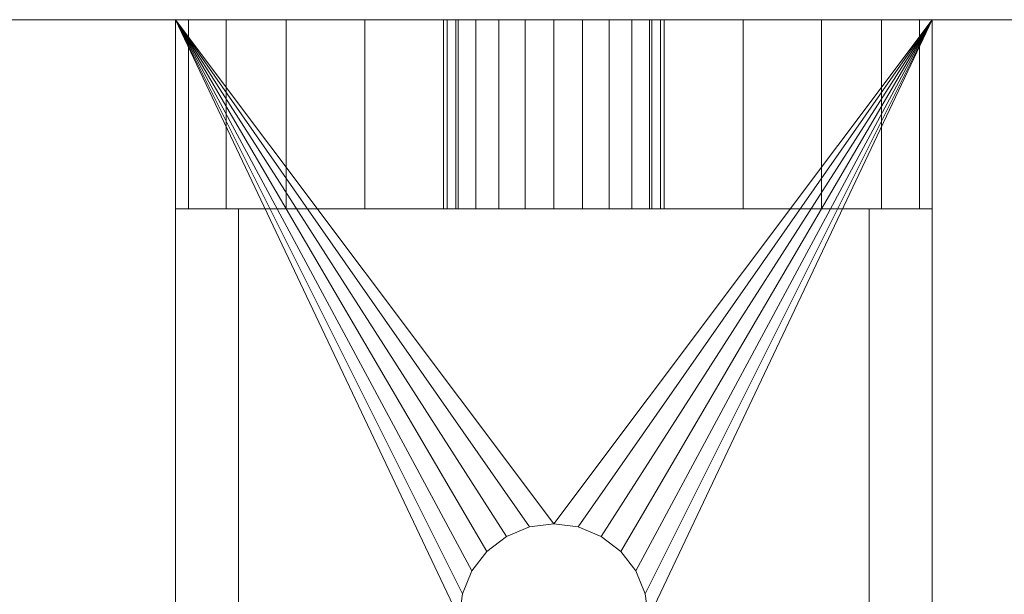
# Model space of a CAD drawing. Header units: millimetres. Extents: x -8543 to -6743, y 2136 to 3786.
# Tile 348 of 443: x -7107 to -7075, y 2918 to 2936. Entities that reach past the tile are written whole.
import ezdxf

# ---------------------------------------------------------------- set-up
doc = ezdxf.new("R2010")
doc.units = ezdxf.units.MM
doc.layers.add('A-GENM', color=13, linetype='Continuous', lineweight=5)

# ---------------------------------------------------------------- blocks, each defined once
blk = doc.blocks.new('Generic Models 547 - Generic Models 2426-432414-_3D_')
at = {"layer": 'A-GENM'}
mesh = blk.add_polyface(dxfattribs=at)
corners = [(66409.375, 10801.735, 1319.542), (66409.375, 10597.735, 1319.542), (64880.777, 10597.735, 1319.542), (64880.777, 10801.735, 1319.542)]
mesh.append_faces([[corners[k] for k in face] for face in [(0, 1, 2, 3)]])
mesh = blk.add_polyface(dxfattribs=at)
corners = [(66409.375, 10597.735, 1367.879), (66409.375, 10689.735, 1392.612), (64880.777, 10689.735, 1392.612), (64880.777, 10597.735, 1367.879)]
mesh.append_faces([[corners[k] for k in face] for face in [(3, 0, 1, 2)]])
blk = doc.blocks.new('Family L Bracket - Family L Bracket-432396-_3D_')
at = {"layer": 'A-GENM'}
mesh = blk.add_polyface(dxfattribs=at)
corners = [(0, 0, 116), (0, 0, 10), (0, -0.409, 6.894), (0, -1.608, 4), (0, -3.515, 1.515), (0, -6, -0.392), (0, -8.894, -1.591), (0, -12, -2), (0, -15.106, -1.591), (0, -18, -0.392), (0, -20.485, 1.515), (0, -22.392, 4), (0, -23.591, 6.894), (0, -24, 10), (0, -24, 116), (0, -15.5, 48.5), (0, -15.381, 47.594), (0, -15.031, 46.75), (0, -14.475, 46.025), (0, -13.75, 45.469), (0, -12.906, 45.119), (0, -12, 45), (0, -11.094, 45.119), (0, -10.25, 45.469), (0, -9.525, 46.025), (0, -8.969, 46.75), (0, -8.619, 47.594), (0, -8.5, 48.5), (0, -8.619, 49.406), (0, -8.969, 50.25), (0, -9.525, 50.975), (0, -10.25, 51.531), (0, -11.094, 51.881), (0, -12, 52), (0, -12.906, 51.881), (0, -13.75, 51.531), (0, -14.475, 50.975), (0, -15.031, 50.25), (0, -15.381, 49.406), (0, -15.5, 16.5), (0, -15.381, 15.594), (0, -15.031, 14.75), (0, -14.475, 14.025), (0, -13.75, 13.469), (0, -12.906, 13.119), (0, -12, 13), (0, -11.094, 13.119), (0, -10.25, 13.469), (0, -9.525, 14.025), (0, -8.969, 14.75), (0, -8.619, 15.594), (0, -8.5, 16.5), (0, -8.619, 17.406), (0, -8.969, 18.25), (0, -9.525, 18.975), (0, -10.25, 19.531), (0, -11.094, 19.881), (0, -12, 20), (0, -12.906, 19.881), (0, -13.75, 19.531), (0, -14.475, 18.975), (0, -15.031, 18.25), (0, -15.381, 17.406)]
mesh.append_faces([[corners[k] for k in face] for face in [(51, 1, 50), (25, 53, 24), (30, 0, 29), (32, 0, 31), (18, 61, 17), (15, 14, 38)]], dxfattribs={"vtx0": -1, "vtx1": -1})
mesh.append_faces([[corners[k] for k in face] for face in [(13, 17, 61, 62)]], dxfattribs={"vtx0": -1, "vtx1": -1, "vtx3": -1})
mesh.append_faces([[corners[k] for k in face] for face in [(6, 45, 46, 5), (48, 1, 2, 47), (1, 49, 50), (1, 51, 52), (1, 48, 49), (8, 44, 45), (10, 43, 44), (13, 40, 41), (13, 62, 39), (13, 39, 40), (13, 41, 42), (54, 23, 24, 53), (1, 25, 26), (23, 54, 55), (0, 30, 31), (0, 32, 33, 14), (21, 57, 58, 20), (20, 58, 59, 19), (13, 16, 17), (14, 36, 37), (14, 34, 35), (14, 35, 36), (14, 33, 34), (19, 59, 60)]], dxfattribs={"vtx0": -1, "vtx2": -1})
mesh.append_faces([[corners[k] for k in face] for face in [(1, 52, 53, 25)]], dxfattribs={"vtx0": -1, "vtx2": -1, "vtx3": -1})
mesh.append_faces([[corners[k] for k in face] for face in [(45, 6, 7, 8), (43, 10, 11, 12)]], dxfattribs={"vtx0": -1, "vtx3": -1})
mesh.append_faces([[corners[k] for k in face] for face in [(3, 4, 47, 2), (9, 10, 44, 8), (28, 29, 0), (26, 27, 1), (37, 38, 14)]], dxfattribs={"vtx1": -1, "vtx2": -1})
mesh.append_faces([[corners[k] for k in face] for face in [(4, 5, 46, 47), (12, 13, 42, 43), (60, 61, 18, 19), (55, 56, 22, 23), (21, 22, 56, 57), (27, 28, 0, 1), (15, 16, 13, 14)]], dxfattribs={"vtx1": -1, "vtx3": -1})
mesh = blk.add_polyface(dxfattribs=at)
corners = [(6, 0, 10), (0, 0, 10), (0, 0, 116), (6, 0, 116)]
mesh.append_faces([[corners[k] for k in face] for face in [(2, 3, 0, 1)]])
mesh = blk.add_polyface(dxfattribs=at)
corners = [(6, 0, 116), (0, 0, 116), (0, -24, 116), (6, -24, 116)]
mesh.append_faces([[corners[k] for k in face] for face in [(3, 0, 1, 2)]])
mesh = blk.add_polyface(dxfattribs=at)
corners = [(6, 0, 116), (6, -24, 116), (6, -24, 10), (6, -23.591, 6.894), (6, -22.392, 4), (6, -20.485, 1.515), (6, -18, -0.392), (6, -15.106, -1.591), (6, -12, -2), (6, -8.894, -1.591), (6, -6, -0.392), (6, -3.515, 1.515), (6, -1.608, 4), (6, -0.409, 6.894), (6, 0, 10), (6, -15.5, 48.5), (6, -15.381, 49.406), (6, -15.031, 50.25), (6, -14.475, 50.975), (6, -13.75, 51.531), (6, -12.906, 51.881), (6, -12, 52), (6, -11.094, 51.881), (6, -10.25, 51.531), (6, -9.525, 50.975), (6, -8.969, 50.25), (6, -8.619, 49.406), (6, -8.5, 48.5), (6, -8.619, 47.594), (6, -8.969, 46.75), (6, -9.525, 46.025), (6, -10.25, 45.469), (6, -11.094, 45.119), (6, -12, 45), (6, -12.906, 45.119), (6, -13.75, 45.469), (6, -14.475, 46.025), (6, -15.031, 46.75), (6, -15.381, 47.594), (6, -15.5, 16.5), (6, -15.381, 17.406), (6, -15.031, 18.25), (6, -14.475, 18.975), (6, -13.75, 19.531), (6, -12.906, 19.881), (6, -12, 20), (6, -11.094, 19.881), (6, -10.25, 19.531), (6, -9.525, 18.975), (6, -8.969, 18.25), (6, -8.619, 17.406), (6, -8.5, 16.5), (6, -8.619, 15.594), (6, -8.969, 14.75), (6, -9.525, 14.025), (6, -10.25, 13.469), (6, -11.094, 13.119), (6, -12, 13), (6, -12.906, 13.119), (6, -13.75, 13.469), (6, -14.475, 14.025), (6, -15.031, 14.75), (6, -15.381, 15.594)]
mesh.append_faces([[corners[k] for k in face] for face in [(27, 0, 26), (23, 0, 22), (17, 1, 16), (21, 1, 20), (52, 14, 51)]], dxfattribs={"vtx0": -1, "vtx1": -1})
mesh.append_faces([[corners[k] for k in face] for face in [(0, 23, 24), (48, 30, 31, 47), (49, 29, 30, 48), (47, 31, 32, 46), (46, 32, 33, 45), (1, 19, 20), (1, 17, 18), (1, 18, 19), (14, 50, 51), (14, 52, 53), (13, 54, 55, 12), (14, 53, 54, 13), (2, 39, 40), (2, 61, 62), (2, 62, 39), (2, 40, 41), (59, 4, 5, 58)]], dxfattribs={"vtx0": -1, "vtx2": -1})
mesh.append_faces([[corners[k] for k in face] for face in [(58, 5, 6, 7)]], dxfattribs={"vtx0": -1, "vtx3": -1})
mesh.append_faces([[corners[k] for k in face] for face in [(25, 26, 0), (24, 25, 0), (28, 29, 14), (38, 15, 2), (10, 11, 56), (8, 9, 57)]], dxfattribs={"vtx1": -1, "vtx2": -1})
mesh.append_faces([[corners[k] for k in face] for face in [(37, 38, 2, 41), (49, 50, 14, 29)]], dxfattribs={"vtx1": -1, "vtx2": -1, "vtx3": -1})
mesh.append_faces([[corners[k] for k in face] for face in [(21, 22, 0, 1), (27, 28, 14, 0), (15, 16, 1, 2), (33, 34, 44, 45), (43, 44, 34, 35), (36, 37, 41, 42), (35, 36, 42, 43), (11, 12, 55, 56), (56, 57, 9, 10), (59, 60, 3, 4), (60, 61, 2, 3), (57, 58, 7, 8)]], dxfattribs={"vtx1": -1, "vtx3": -1})
mesh = blk.add_polyface(dxfattribs=at)
corners = [(6, -24, 10), (0, -24, 10), (0, -23.591, 6.894), (0, -22.392, 4), (0, -20.485, 1.515), (0, -18, -0.392), (0, -15.106, -1.591), (0, -12, -2), (0, -8.894, -1.591), (0, -6, -0.392), (0, -3.515, 1.515), (0, -1.608, 4), (0, -0.409, 6.894), (0, 0, 10), (6, 0, 10), (6, -0.409, 6.894), (6, -1.608, 4), (6, -3.515, 1.515), (6, -6, -0.392), (6, -8.894, -1.591), (6, -12, -2), (6, -15.106, -1.591), (6, -18, -0.392), (6, -20.485, 1.515), (6, -22.392, 4), (6, -23.591, 6.894)]
mesh.append_faces([[corners[k] for k in face] for face in [(15, 12, 13, 14), (2, 25, 0, 1)]], dxfattribs={"vtx0": -1})
mesh.append_faces([[corners[k] for k in face] for face in [(16, 11, 12, 15), (18, 9, 10, 17), (17, 10, 11, 16), (19, 8, 9, 18), (8, 19, 20, 7), (21, 6, 7, 20), (22, 5, 6, 21), (24, 3, 4, 23), (23, 4, 5, 22), (25, 2, 3, 24)]], dxfattribs={"vtx0": -1, "vtx2": -1})
mesh = blk.add_polyface(dxfattribs=at)
corners = [(48, 0, 122), (0, 0, 122), (0, -24, 122), (48, -24, 122), (51.106, -23.591, 122), (54, -22.392, 122), (56.485, -20.485, 122), (58.392, -18, 122), (59.591, -15.106, 122), (60, -12, 122), (59.591, -8.894, 122), (58.392, -6, 122), (56.485, -3.515, 122), (54, -1.608, 122), (51.106, -0.409, 122), (16, -12, 122), (16.102, -11.224, 122), (16.402, -10.5, 122), (16.879, -9.879, 122), (17.5, -9.402, 122), (18.224, -9.102, 122), (19, -9, 122), (19.776, -9.102, 122), (20.5, -9.402, 122), (21.121, -9.879, 122), (21.598, -10.5, 122), (21.898, -11.224, 122), (22, -12, 122), (21.898, -12.776, 122), (21.598, -13.5, 122), (21.121, -14.121, 122), (20.5, -14.598, 122), (19.776, -14.898, 122), (19, -15, 122), (18.224, -14.898, 122), (17.5, -14.598, 122), (16.879, -14.121, 122), (16.402, -13.5, 122), (16.102, -12.776, 122), (45, -12, 122), (45.102, -11.224, 122), (45.402, -10.5, 122), (45.879, -9.879, 122), (46.5, -9.402, 122), (47.224, -9.102, 122), (48, -9, 122), (48.776, -9.102, 122), (49.5, -9.402, 122), (50.121, -9.879, 122), (50.598, -10.5, 122), (50.898, -11.224, 122), (51, -12, 122), (50.898, -12.776, 122), (50.598, -13.5, 122), (50.121, -14.121, 122), (49.5, -14.598, 122), (48.776, -14.898, 122), (48, -15, 122), (47.224, -14.898, 122), (46.5, -14.598, 122), (45.879, -14.121, 122), (45.402, -13.5, 122), (45.102, -12.776, 122)]
mesh.append_faces([[corners[k] for k in face] for face in [(24, 0, 23), (23, 0, 22), (22, 0, 21), (25, 0, 24), (58, 3, 57), (60, 3, 59), (35, 2, 34), (37, 2, 36), (30, 3, 29), (15, 2, 38)]], dxfattribs={"vtx0": -1, "vtx1": -1})
mesh.append_faces([[corners[k] for k in face] for face in [(0, 45, 46, 14), (0, 42, 43), (0, 43, 44), (14, 46, 47), (21, 0, 1, 20), (1, 18, 19), (1, 16, 17), (3, 58, 59), (62, 27, 28, 61), (2, 37, 38), (3, 60, 61), (3, 32, 33, 2), (2, 35, 36)]], dxfattribs={"vtx0": -1, "vtx2": -1})
mesh.append_faces([[corners[k] for k in face] for face in [(61, 28, 29, 3)]], dxfattribs={"vtx0": -1, "vtx2": -1, "vtx3": -1})
mesh.append_faces([[corners[k] for k in face] for face in [(44, 45, 0), (41, 42, 0), (19, 20, 1), (17, 18, 1), (39, 40, 27), (62, 39, 27), (30, 31, 3), (31, 32, 3), (33, 34, 2), (9, 10, 51)]], dxfattribs={"vtx1": -1, "vtx2": -1})
mesh.append_faces([[corners[k] for k in face] for face in [(25, 26, 41, 0)]], dxfattribs={"vtx1": -1, "vtx2": -1, "vtx3": -1})
mesh.append_faces([[corners[k] for k in face] for face in [(12, 13, 48, 49), (11, 12, 49, 50), (13, 14, 47, 48), (10, 11, 50, 51), (40, 41, 26, 27), (15, 16, 1, 2), (51, 52, 8, 9), (52, 53, 7, 8), (53, 54, 6, 7), (54, 55, 5, 6), (4, 5, 55, 56), (56, 57, 3, 4)]], dxfattribs={"vtx1": -1, "vtx3": -1})
mesh = blk.add_polyface(dxfattribs=at)
corners = [(48, 0, 116), (51.106, -0.409, 116), (54, -1.608, 116), (56.485, -3.515, 116), (58.392, -6, 116), (59.591, -8.894, 116), (60, -12, 116), (59.591, -15.106, 116), (58.392, -18, 116), (56.485, -20.485, 116), (54, -22.392, 116), (51.106, -23.591, 116), (48, -24, 116), (0, -24, 116), (0, 0, 116), (16, -12, 116), (16.102, -12.776, 116), (16.402, -13.5, 116), (16.879, -14.121, 116), (17.5, -14.598, 116), (18.224, -14.898, 116), (19, -15, 116), (19.776, -14.898, 116), (20.5, -14.598, 116), (21.121, -14.121, 116), (21.598, -13.5, 116), (21.898, -12.776, 116), (22, -12, 116), (21.898, -11.224, 116), (21.598, -10.5, 116), (21.121, -9.879, 116), (20.5, -9.402, 116), (19.776, -9.102, 116), (19, -9, 116), (18.224, -9.102, 116), (17.5, -9.402, 116), (16.879, -9.879, 116), (16.402, -10.5, 116), (16.102, -11.224, 116), (45, -12, 116), (45.102, -12.776, 116), (45.402, -13.5, 116), (45.879, -14.121, 116), (46.5, -14.598, 116), (47.224, -14.898, 116), (48, -15, 116), (48.776, -14.898, 116), (49.5, -14.598, 116), (50.121, -14.121, 116), (50.598, -13.5, 116), (50.898, -12.776, 116), (51, -12, 116), (50.898, -11.224, 116), (50.598, -10.5, 116), (50.121, -9.879, 116), (49.5, -9.402, 116), (48.776, -9.102, 116), (48, -9, 116), (47.224, -9.102, 116), (46.5, -9.402, 116), (45.879, -9.879, 116), (45.402, -10.5, 116), (45.102, -11.224, 116)]
mesh.append_faces([[corners[k] for k in face] for face in [(24, 12, 23), (23, 12, 22), (22, 12, 21), (25, 12, 24), (58, 0, 57), (60, 0, 59), (35, 14, 34), (37, 14, 36), (30, 0, 29), (15, 14, 38)]], dxfattribs={"vtx0": -1, "vtx1": -1})
mesh.append_faces([[corners[k] for k in face] for face in [(12, 45, 46, 11), (12, 42, 43), (12, 43, 44), (11, 46, 47), (21, 12, 13, 20), (13, 18, 19), (13, 16, 17), (0, 58, 59), (62, 27, 28, 61), (14, 37, 38), (0, 60, 61), (0, 32, 33, 14), (14, 35, 36)]], dxfattribs={"vtx0": -1, "vtx2": -1})
mesh.append_faces([[corners[k] for k in face] for face in [(61, 28, 29, 0)]], dxfattribs={"vtx0": -1, "vtx2": -1, "vtx3": -1})
mesh.append_faces([[corners[k] for k in face] for face in [(44, 45, 12), (41, 42, 12), (19, 20, 13), (17, 18, 13), (39, 40, 27), (62, 39, 27), (30, 31, 0), (31, 32, 0), (33, 34, 14), (6, 7, 51)]], dxfattribs={"vtx1": -1, "vtx2": -1})
mesh.append_faces([[corners[k] for k in face] for face in [(25, 26, 41, 12)]], dxfattribs={"vtx1": -1, "vtx2": -1, "vtx3": -1})
mesh.append_faces([[corners[k] for k in face] for face in [(9, 10, 48, 49), (8, 9, 49, 50), (10, 11, 47, 48), (7, 8, 50, 51), (40, 41, 26, 27), (15, 16, 13, 14), (51, 52, 5, 6), (52, 53, 4, 5), (53, 54, 3, 4), (54, 55, 2, 3), (1, 2, 55, 56), (56, 57, 0, 1)]], dxfattribs={"vtx1": -1, "vtx3": -1})
mesh = blk.add_polyface(dxfattribs=at)
corners = [(0, 0, 122), (0, 0, 116), (0, -24, 116), (0, -24, 122)]
mesh.append_faces([[corners[k] for k in face] for face in [(3, 0, 1, 2)]])
mesh = blk.add_polyface(dxfattribs=at)
corners = [(48, 0, 122), (48, 0, 116), (0, 0, 116), (0, 0, 122)]
mesh.append_faces([[corners[k] for k in face] for face in [(2, 3, 0, 1)]])
mesh = blk.add_polyface(dxfattribs=at)
corners = [(6, 0, 62), (6, 0, 116), (25, 0, 116)]
mesh.append_faces([[corners[k] for k in face] for face in [(2, 0, 1)]])
mesh = blk.add_polyface(dxfattribs=at)
corners = [(6, -2, 62), (6, 0, 62), (25, 0, 116), (25, -2, 116)]
mesh.append_faces([[corners[k] for k in face] for face in [(3, 0, 1, 2)]])
mesh = blk.add_polyface(dxfattribs=at)
corners = [(6, -2, 116), (6, 0, 116), (6, 0, 62), (6, -2, 62)]
mesh.append_faces([[corners[k] for k in face] for face in [(2, 3, 0, 1)]])
mesh = blk.add_polyface(dxfattribs=at)
corners = [(25, -2, 116), (25, 0, 116), (6, 0, 116), (6, -2, 116)]
mesh.append_faces([[corners[k] for k in face] for face in [(2, 3, 0, 1)]])
mesh = blk.add_polyface(dxfattribs=at)
corners = [(6, -2, 62), (25, -2, 116), (6, -2, 116)]
mesh.append_faces([[corners[k] for k in face] for face in [(1, 2, 0)]])
mesh = blk.add_polyface(dxfattribs=at)
corners = [(6, -8.5, 48.5), (0, -8.5, 48.5), (0, -8.619, 47.594), (0, -8.969, 46.75), (0, -9.525, 46.025), (0, -10.25, 45.469), (0, -11.094, 45.119), (0, -12, 45), (0, -12.906, 45.119), (0, -13.75, 45.469), (0, -14.475, 46.025), (0, -15.031, 46.75), (0, -15.381, 47.594), (0, -15.5, 48.5), (6, -15.5, 48.5), (6, -15.381, 47.594), (6, -15.031, 46.75), (6, -14.475, 46.025), (6, -13.75, 45.469), (6, -12.906, 45.119), (6, -12, 45), (6, -11.094, 45.119), (6, -10.25, 45.469), (6, -9.525, 46.025), (6, -8.969, 46.75), (6, -8.619, 47.594)]
mesh.append_faces([[corners[k] for k in face] for face in [(2, 25, 0, 1)]], dxfattribs={"vtx0": -1})
mesh.append_faces([[corners[k] for k in face] for face in [(12, 15, 16, 11), (10, 17, 18, 9), (11, 16, 17, 10), (9, 18, 19, 8), (20, 7, 8, 19), (6, 21, 22, 5), (5, 22, 23, 4), (3, 24, 25, 2), (4, 23, 24, 3), (21, 6, 7, 20)]], dxfattribs={"vtx0": -1, "vtx2": -1})
mesh.append_faces([[corners[k] for k in face] for face in [(13, 14, 15, 12)]], dxfattribs={"vtx2": -1})
mesh = blk.add_polyface(dxfattribs=at)
corners = [(6, -15.5, 48.5), (0, -15.5, 48.5), (0, -15.381, 49.406), (0, -15.031, 50.25), (0, -14.475, 50.975), (0, -13.75, 51.531), (0, -12.906, 51.881), (0, -12, 52), (0, -11.094, 51.881), (0, -10.25, 51.531), (0, -9.525, 50.975), (0, -8.969, 50.25), (0, -8.619, 49.406), (0, -8.5, 48.5), (6, -8.5, 48.5), (6, -8.619, 49.406), (6, -8.969, 50.25), (6, -9.525, 50.975), (6, -10.25, 51.531), (6, -11.094, 51.881), (6, -12, 52), (6, -12.906, 51.881), (6, -13.75, 51.531), (6, -14.475, 50.975), (6, -15.031, 50.25), (6, -15.381, 49.406)]
mesh.append_faces([[corners[k] for k in face] for face in [(2, 25, 0, 1)]], dxfattribs={"vtx0": -1})
mesh.append_faces([[corners[k] for k in face] for face in [(12, 15, 16, 11), (10, 17, 18, 9), (11, 16, 17, 10), (9, 18, 19, 8), (20, 7, 8, 19), (6, 21, 22, 5), (5, 22, 23, 4), (3, 24, 25, 2), (4, 23, 24, 3), (21, 6, 7, 20)]], dxfattribs={"vtx0": -1, "vtx2": -1})
mesh.append_faces([[corners[k] for k in face] for face in [(13, 14, 15, 12)]], dxfattribs={"vtx2": -1})
mesh = blk.add_polyface(dxfattribs=at)
corners = [(6, -8.5, 16.5), (0, -8.5, 16.5), (0, -8.619, 15.594), (0, -8.969, 14.75), (0, -9.525, 14.025), (0, -10.25, 13.469), (0, -11.094, 13.119), (0, -12, 13), (0, -12.906, 13.119), (0, -13.75, 13.469), (0, -14.475, 14.025), (0, -15.031, 14.75), (0, -15.381, 15.594), (0, -15.5, 16.5), (6, -15.5, 16.5), (6, -15.381, 15.594), (6, -15.031, 14.75), (6, -14.475, 14.025), (6, -13.75, 13.469), (6, -12.906, 13.119), (6, -12, 13), (6, -11.094, 13.119), (6, -10.25, 13.469), (6, -9.525, 14.025), (6, -8.969, 14.75), (6, -8.619, 15.594)]
mesh.append_faces([[corners[k] for k in face] for face in [(2, 25, 0, 1)]], dxfattribs={"vtx0": -1})
mesh.append_faces([[corners[k] for k in face] for face in [(12, 15, 16, 11), (10, 17, 18, 9), (11, 16, 17, 10), (9, 18, 19, 8), (20, 7, 8, 19), (6, 21, 22, 5), (5, 22, 23, 4), (3, 24, 25, 2), (4, 23, 24, 3), (21, 6, 7, 20)]], dxfattribs={"vtx0": -1, "vtx2": -1})
mesh.append_faces([[corners[k] for k in face] for face in [(13, 14, 15, 12)]], dxfattribs={"vtx2": -1})
mesh = blk.add_polyface(dxfattribs=at)
corners = [(6, -15.5, 16.5), (0, -15.5, 16.5), (0, -15.381, 17.406), (0, -15.031, 18.25), (0, -14.475, 18.975), (0, -13.75, 19.531), (0, -12.906, 19.881), (0, -12, 20), (0, -11.094, 19.881), (0, -10.25, 19.531), (0, -9.525, 18.975), (0, -8.969, 18.25), (0, -8.619, 17.406), (0, -8.5, 16.5), (6, -8.5, 16.5), (6, -8.619, 17.406), (6, -8.969, 18.25), (6, -9.525, 18.975), (6, -10.25, 19.531), (6, -11.094, 19.881), (6, -12, 20), (6, -12.906, 19.881), (6, -13.75, 19.531), (6, -14.475, 18.975), (6, -15.031, 18.25), (6, -15.381, 17.406)]
mesh.append_faces([[corners[k] for k in face] for face in [(2, 25, 0, 1)]], dxfattribs={"vtx0": -1})
mesh.append_faces([[corners[k] for k in face] for face in [(12, 15, 16, 11), (10, 17, 18, 9), (11, 16, 17, 10), (9, 18, 19, 8), (20, 7, 8, 19), (6, 21, 22, 5), (5, 22, 23, 4), (3, 24, 25, 2), (4, 23, 24, 3), (21, 6, 7, 20)]], dxfattribs={"vtx0": -1, "vtx2": -1})
mesh.append_faces([[corners[k] for k in face] for face in [(13, 14, 15, 12)]], dxfattribs={"vtx2": -1})
mesh = blk.add_polyface(dxfattribs=at)
corners = [(16, -12, 122), (16, -12, 116), (16.102, -11.224, 116), (16.402, -10.5, 116), (16.879, -9.879, 116), (17.5, -9.402, 116), (18.224, -9.102, 116), (19, -9, 116), (19.776, -9.102, 116), (20.5, -9.402, 116), (21.121, -9.879, 116), (21.598, -10.5, 116), (21.898, -11.224, 116), (22, -12, 116), (22, -12, 122), (21.898, -11.224, 122), (21.598, -10.5, 122), (21.121, -9.879, 122), (20.5, -9.402, 122), (19.776, -9.102, 122), (19, -9, 122), (18.224, -9.102, 122), (17.5, -9.402, 122), (16.879, -9.879, 122), (16.402, -10.5, 122), (16.102, -11.224, 122)]
mesh.append_faces([[corners[k] for k in face] for face in [(2, 25, 0, 1)]], dxfattribs={"vtx0": -1})
mesh.append_faces([[corners[k] for k in face] for face in [(12, 15, 16, 11), (10, 17, 18, 9), (11, 16, 17, 10), (9, 18, 19, 8), (20, 7, 8, 19), (6, 21, 22, 5), (5, 22, 23, 4), (3, 24, 25, 2), (4, 23, 24, 3), (21, 6, 7, 20)]], dxfattribs={"vtx0": -1, "vtx2": -1})
mesh.append_faces([[corners[k] for k in face] for face in [(13, 14, 15, 12)]], dxfattribs={"vtx2": -1})
mesh = blk.add_polyface(dxfattribs=at)
corners = [(22, -12, 122), (22, -12, 116), (21.898, -12.776, 116), (21.598, -13.5, 116), (21.121, -14.121, 116), (20.5, -14.598, 116), (19.776, -14.898, 116), (19, -15, 116), (18.224, -14.898, 116), (17.5, -14.598, 116), (16.879, -14.121, 116), (16.402, -13.5, 116), (16.102, -12.776, 116), (16, -12, 116), (16, -12, 122), (16.102, -12.776, 122), (16.402, -13.5, 122), (16.879, -14.121, 122), (17.5, -14.598, 122), (18.224, -14.898, 122), (19, -15, 122), (19.776, -14.898, 122), (20.5, -14.598, 122), (21.121, -14.121, 122), (21.598, -13.5, 122), (21.898, -12.776, 122)]
mesh.append_faces([[corners[k] for k in face] for face in [(2, 25, 0, 1)]], dxfattribs={"vtx0": -1})
mesh.append_faces([[corners[k] for k in face] for face in [(12, 15, 16, 11), (10, 17, 18, 9), (11, 16, 17, 10), (9, 18, 19, 8), (20, 7, 8, 19), (6, 21, 22, 5), (5, 22, 23, 4), (3, 24, 25, 2), (4, 23, 24, 3), (21, 6, 7, 20)]], dxfattribs={"vtx0": -1, "vtx2": -1})
mesh.append_faces([[corners[k] for k in face] for face in [(13, 14, 15, 12)]], dxfattribs={"vtx2": -1})
mesh = blk.add_polyface(dxfattribs=at)
corners = [(6, -22, 62), (6, -22, 116), (25, -22, 116)]
mesh.append_faces([[corners[k] for k in face] for face in [(2, 0, 1)]])
mesh = blk.add_polyface(dxfattribs=at)
corners = [(6, -24, 62), (6, -22, 62), (25, -22, 116), (25, -24, 116)]
mesh.append_faces([[corners[k] for k in face] for face in [(2, 3, 0, 1)]])
mesh = blk.add_polyface(dxfattribs=at)
corners = [(6, -24, 116), (6, -22, 116), (6, -22, 62), (6, -24, 62)]
mesh.append_faces([[corners[k] for k in face] for face in [(2, 3, 0, 1)]])
mesh = blk.add_polyface(dxfattribs=at)
corners = [(25, -24, 116), (25, -22, 116), (6, -22, 116), (6, -24, 116)]
mesh.append_faces([[corners[k] for k in face] for face in [(2, 3, 0, 1)]])
mesh = blk.add_polyface(dxfattribs=at)
corners = [(6, -24, 116), (0, -24, 116), (0, -24, 10), (6, -24, 10)]
mesh.append_faces([[corners[k] for k in face] for face in [(2, 3, 0, 1)]])
mesh = blk.add_polyface(dxfattribs=at)
corners = [(0, -24, 122), (0, -24, 116), (48, -24, 116), (48, -24, 122)]
mesh.append_faces([[corners[k] for k in face] for face in [(2, 3, 0, 1)]])
mesh = blk.add_polyface(dxfattribs=at)
corners = [(6, -24, 62), (25, -24, 116), (6, -24, 116)]
mesh.append_faces([[corners[k] for k in face] for face in [(1, 2, 0)]])
blk = doc.blocks.new('Generic Models 593 - Generic Models 1-434030-_3D_')
at = {"layer": 'A-GENM'}
mesh = blk.add_polyface(dxfattribs=at)
corners = [(-13546.028, 4877.124, 1181.205), (-14246.028, 4877.124, 1181.205), (-14246.028, 4077.124, 1181.205), (-12446.028, 4077.124, 1181.205), (-12446.028, 4877.124, 1181.205), (-13146.028, 4877.124, 1181.205), (-13158.969, 4875.421, 1181.205), (-13171.028, 4870.426, 1181.205), (-13181.383, 4862.48, 1181.205), (-13207.952, 4835.911, 1181.205), (-13214.165, 4831.144, 1181.205), (-13221.4, 4828.147, 1181.205), (-13229.165, 4827.124, 1181.205), (-13462.891, 4827.124, 1181.205), (-13470.655, 4828.147, 1181.205), (-13477.891, 4831.144, 1181.205), (-13484.104, 4835.911, 1181.205), (-13510.672, 4862.48, 1181.205), (-13521.028, 4870.426, 1181.205), (-13533.087, 4875.421, 1181.205)]
mesh.append_faces([[corners[k] for k in face] for face in [(0, 18, 19), (2, 0, 1)]], dxfattribs={"vtx0": -1})
mesh.append_faces([[corners[k] for k in face] for face in [(9, 5, 8), (15, 2, 14), (13, 2, 12)]], dxfattribs={"vtx0": -1, "vtx1": -1})
mesh.append_faces([[corners[k] for k in face] for face in [(3, 11, 12, 2)]], dxfattribs={"vtx0": -1, "vtx2": -1})
mesh.append_faces([[corners[k] for k in face] for face in [(2, 15, 16, 0)]], dxfattribs={"vtx0": -1, "vtx2": -1, "vtx3": -1})
mesh.append_faces([[corners[k] for k in face] for face in [(7, 8, 5, 6)]], dxfattribs={"vtx1": -1})
mesh.append_faces([[corners[k] for k in face] for face in [(10, 11, 3), (17, 18, 0, 16), (13, 14, 2)]], dxfattribs={"vtx1": -1, "vtx2": -1})
mesh.append_faces([[corners[k] for k in face] for face in [(9, 10, 3, 5)]], dxfattribs={"vtx1": -1, "vtx2": -1, "vtx3": -1})
mesh.append_faces([[corners[k] for k in face] for face in [(3, 4, 5)]], dxfattribs={"vtx2": -1})
mesh = blk.add_polyface(dxfattribs=at)
corners = [(-13546.028, 4877.124, 1156.205), (-13533.087, 4875.421, 1156.205), (-13521.028, 4870.426, 1156.205), (-13510.672, 4862.48, 1156.205), (-13484.104, 4835.911, 1156.205), (-13477.891, 4831.144, 1156.205), (-13470.655, 4828.147, 1156.205), (-13462.891, 4827.124, 1156.205), (-13229.165, 4827.124, 1156.205), (-13221.4, 4828.147, 1156.205), (-13214.165, 4831.144, 1156.205), (-13207.952, 4835.911, 1156.205), (-13181.383, 4862.48, 1156.205), (-13171.028, 4870.426, 1156.205), (-13158.969, 4875.421, 1156.205), (-13146.028, 4877.124, 1156.205), (-12446.028, 4877.124, 1156.205), (-12446.028, 4077.124, 1156.205), (-14246.028, 4077.124, 1156.205), (-14246.028, 4877.124, 1156.205)]
mesh.append_faces([[corners[k] for k in face] for face in [(15, 13, 14), (17, 15, 16)]], dxfattribs={"vtx0": -1})
mesh.append_faces([[corners[k] for k in face] for face in [(4, 0, 3), (10, 17, 9), (8, 17, 7)]], dxfattribs={"vtx0": -1, "vtx1": -1})
mesh.append_faces([[corners[k] for k in face] for face in [(18, 6, 7, 17)]], dxfattribs={"vtx0": -1, "vtx2": -1})
mesh.append_faces([[corners[k] for k in face] for face in [(17, 10, 11, 15)]], dxfattribs={"vtx0": -1, "vtx2": -1, "vtx3": -1})
mesh.append_faces([[corners[k] for k in face] for face in [(2, 3, 0, 1)]], dxfattribs={"vtx1": -1})
mesh.append_faces([[corners[k] for k in face] for face in [(5, 6, 18), (12, 13, 15, 11), (8, 9, 17)]], dxfattribs={"vtx1": -1, "vtx2": -1})
mesh.append_faces([[corners[k] for k in face] for face in [(4, 5, 18, 0)]], dxfattribs={"vtx1": -1, "vtx2": -1, "vtx3": -1})
mesh.append_faces([[corners[k] for k in face] for face in [(18, 19, 0)]], dxfattribs={"vtx2": -1})

msp = doc.modelspace()

# ---------------------------------------------------------------- block references
at = {"layer": 'A-GENM'}
for name, p in [('Generic Models 547 - Generic Models 2426-432414-_3D_', (-73286.467, -7738.369, -992.542)), ('Generic Models 593 - Generic Models 1-434030-_3D_', (5702.935, -1940.759, -131.17))]:
    msp.add_blockref(name, p, dxfattribs=at)
at = {"layer": 'A-GENM', "rotation": 269.9999999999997}
msp.add_blockref('Family L Bracket - Family L Bracket-432396-_3D_', (-7077.69, 2936.365, 903.035), dxfattribs=at)

doc.saveas('drawing.dxf')
